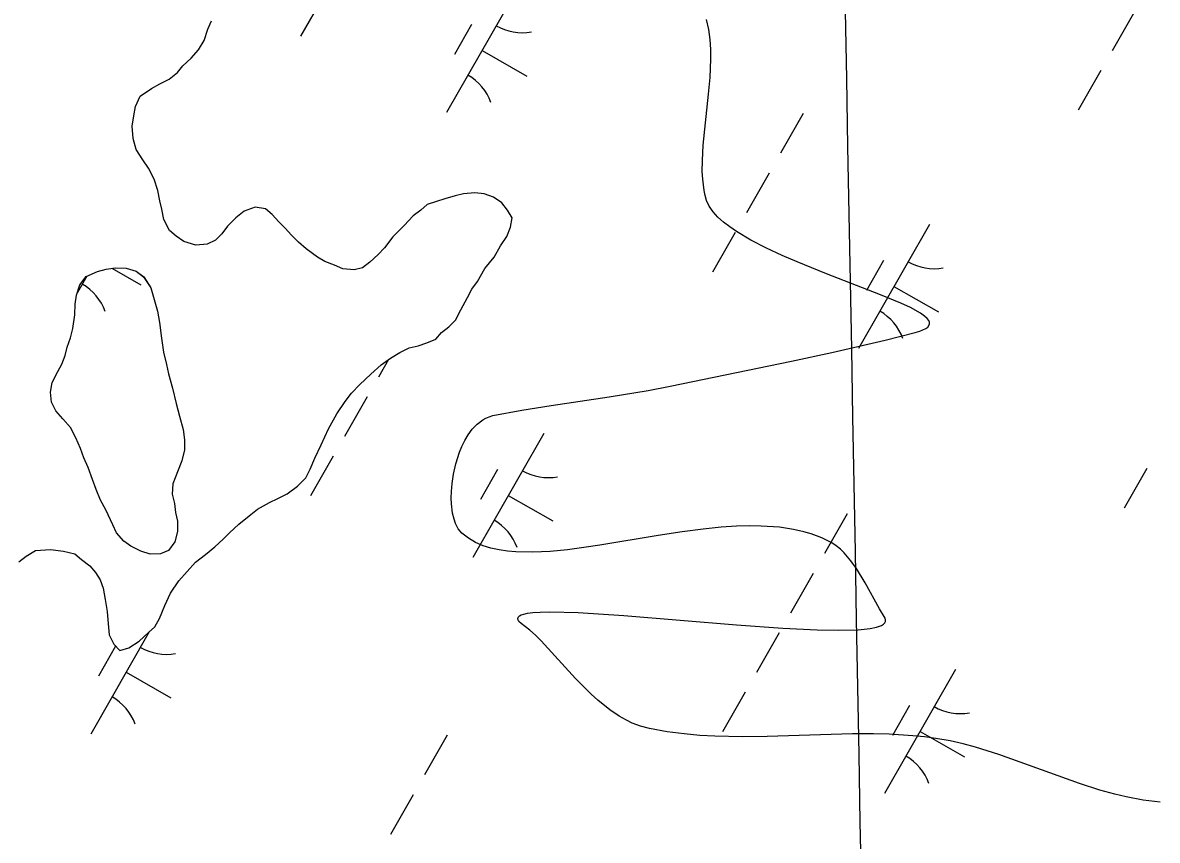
# Model space of a CAD drawing. Extents: x 3930721 to 3950824, y 220441 to 242861.
# Drawn here: x 3945758.1 to 3946155.7, y 231775.8 to 232062.2 of the extents above; entities that cross this region are included whole.
import ezdxf

# ---------------------------------------------------------------- set-up
doc = ezdxf.new("R2010")
doc.units = 0
for name, color, linetype in [('V-GRID-MAJR', 7, 'Continuous'), ('V-SITE-VEGE', 7, 'Continuous'), ('V-TOPO-SHOR', 7, 'Continuous'), ('V-WETL-SWMP', 7, 'Continuous')]:
    doc.layers.add(name, color=color, linetype=linetype)

msp = doc.modelspace()

# ---------------------------------------------------------------- linework, layer by layer
at = {"layer": 'V-GRID-MAJR'}
msp.add_spline([(3946094.66, 229416.34), (3946078.33, 230314.51), (3945968.14, 236374.43), (3945944.62, 237667.83)], degree=3, dxfattribs=at)
at = {"layer": 'V-SITE-VEGE'}
for p, q in [((3945998.62, 232059.79), (3945997.81, 232063.32)), ((3945999.08, 232056.28), (3945998.62, 232059.79)), ((3945999.29, 232052.83), (3945999.08, 232056.28)), ((3945999.32, 232049.49), (3945999.29, 232052.83)), ((3945999.02, 232042.99), (3945999.32, 232049.49)), ((3945998.5, 232037.16), (3945999.02, 232042.99)), ((3945996.62, 232019.37), (3945998.5, 232037.16)), ((3945996.31, 232013.97), (3945996.62, 232019.37)), ((3945996.29, 232010.12), (3945996.31, 232013.97)), ((3945996.43, 232007.36), (3945996.29, 232010.12)), ((3945996.92, 232003.48), (3945996.43, 232007.36)), ((3945997.31, 232001.66), (3945996.92, 232003.48)), ((3945997.81, 231999.94), (3945997.31, 232001.66)), ((3945998.74, 231997.91), (3945997.81, 231999.94)), ((3946000.08, 231995.98), (3945998.74, 231997.91)), ((3946001.76, 231994.13), (3946000.08, 231995.98)), ((3946003.72, 231992.36), (3946001.76, 231994.13)), ((3946005.91, 231990.67), (3946003.72, 231992.36)), ((3946008.27, 231989.06), (3946005.91, 231990.67)), ((3946013.35, 231986.04), (3946008.27, 231989.06)), ((3946018.76, 231983.25), (3946013.35, 231986.04)), ((3946024.22, 231980.7), (3946018.76, 231983.25)), ((3946029.57, 231978.39), (3946024.22, 231980.7)), ((3946039.85, 231974.24), (3946029.57, 231978.39)), ((3946058.79, 231966.92), (3946039.85, 231974.24)), ((3946065.89, 231963.96), (3946058.79, 231966.92)), ((3946069.23, 231962.4), (3946065.89, 231963.96)), ((3946072.71, 231960.48), (3946069.23, 231962.4)), ((3946074.17, 231959.45), (3946072.71, 231960.48)), ((3946075.11, 231958.59), (3946074.17, 231959.45)), ((3946075.65, 231957.87), (3946075.11, 231958.59)), ((3946075.9, 231957.27), (3946075.65, 231957.87)), ((3946075.94, 231956.76), (3946075.9, 231957.27)), ((3946060.33, 231951.04), (3946070.88, 231953.68)), ((3946070.88, 231953.68), (3946072.56, 231954.18)), ((3946072.56, 231954.18), (3946074.59, 231955.08)), ((3946074.59, 231955.08), (3946075.29, 231955.6)), ((3946075.29, 231955.6), (3946075.83, 231956.32)), ((3946075.83, 231956.32), (3946075.94, 231956.76)), ((3946041.69, 231946.69), (3946060.33, 231951.04)), ((3946027.58, 231943.61), (3946041.69, 231946.69)), ((3945985.02, 231934.84), (3946027.58, 231943.61)), ((3945963.67, 231931.17), (3945977.27, 231933.37)), ((3945977.27, 231933.37), (3945985.02, 231934.84)), ((3945943.26, 231928.15), (3945963.67, 231931.17)), ((3945922.92, 231924.56), (3945933.07, 231926.49)), ((3945933.07, 231926.49), (3945943.26, 231928.15)), ((3945915.67, 231919.8), (3945917.37, 231921.59)), ((3945917.37, 231921.59), (3945919.35, 231923.11)), ((3945919.35, 231923.11), (3945920.45, 231923.71)), ((3945920.45, 231923.71), (3945921.64, 231924.2)), ((3945921.64, 231924.2), (3945922.92, 231924.56)), ((3945913.02, 231915.82), (3945914.23, 231917.86)), ((3945914.23, 231917.86), (3945915.67, 231919.8)), ((3945911.17, 231911.72), (3945912.01, 231913.76)), ((3945912.01, 231913.76), (3945913.02, 231915.82)), ((3945909.87, 231907.69), (3945911.17, 231911.72)), ((3945909.05, 231904.04), (3945909.87, 231907.69)), ((3945908.58, 231900.82), (3945909.05, 231904.04)), ((3945908.3, 231895.7), (3945908.35, 231898.05)), ((3945908.35, 231898.05), (3945908.58, 231900.82)), ((3945908.37, 231893.71), (3945908.3, 231895.7)), ((3945908.76, 231890.46), (3945908.37, 231893.71)), ((3945909.27, 231888.27), (3945908.76, 231890.46)), ((3945909.77, 231886.8), (3945909.27, 231888.27)), ((3945910.74, 231884.91), (3945909.77, 231886.8)), ((3946002.87, 231885.45), (3945996.54, 231884.81)), ((3946008.31, 231885.81), (3946002.87, 231885.45)), ((3946012.98, 231885.94), (3946008.31, 231885.81)), ((3946016.97, 231885.89), (3946012.98, 231885.94)), ((3946023.31, 231885.45), (3946016.97, 231885.89)), ((3946028.27, 231884.71), (3946023.31, 231885.45)), ((3945911.96, 231883.45), (3945910.74, 231884.91)), ((3945914.29, 231881.62), (3945911.96, 231883.45)), ((3945916.79, 231880.16), (3945914.29, 231881.62)), ((3945980.78, 231882.55), (3945960.4, 231879.15)), ((3945989.21, 231883.85), (3945980.78, 231882.55)), ((3945996.54, 231884.81), (3945989.21, 231883.85)), ((3946031.84, 231883.9), (3946028.27, 231884.71)), ((3946034.43, 231883.14), (3946031.84, 231883.9)), ((3946038.14, 231881.75), (3946034.43, 231883.14)), ((3946041.65, 231880.02), (3946038.14, 231881.75)), ((3945919.45, 231879.01), (3945916.79, 231880.16)), ((3945922.21, 231878.15), (3945919.45, 231879.01)), ((3945925.06, 231877.51), (3945922.21, 231878.15)), ((3945927.98, 231877.08), (3945925.06, 231877.51)), ((3945949, 231877.57), (3945943.02, 231877)), ((3945954.81, 231878.32), (3945949, 231877.57)), ((3945960.4, 231879.15), (3945954.81, 231878.32)), ((3946043.23, 231878.98), (3946041.65, 231880.02)), ((3946044.67, 231877.79), (3946043.23, 231878.98)), ((3946045.99, 231876.49), (3946044.67, 231877.79)), ((3945930.95, 231876.81), (3945927.98, 231877.08)), ((3945936.94, 231876.7), (3945930.95, 231876.81)), ((3945943.02, 231877), (3945936.94, 231876.7)), ((3946048.35, 231873.71), (3946045.99, 231876.49)), ((3946050.3, 231870.99), (3946048.35, 231873.71)), ((3946053.4, 231865.97), (3946050.3, 231870.99)), ((3946058.35, 231856.87), (3946053.4, 231865.97)), ((3945931.6, 231853.51), (3945931.86, 231854.14)), ((3945931.72, 231852.96), (3945931.6, 231853.51)), ((3945931.86, 231854.14), (3945932.22, 231854.45)), ((3945932.22, 231854.45), (3945932.81, 231854.77)), ((3945932.81, 231854.77), (3945933.72, 231855.07)), ((3945933.72, 231855.07), (3945935.04, 231855.36)), ((3945935.04, 231855.36), (3945936.9, 231855.6)), ((3945936.9, 231855.6), (3945939.47, 231855.77)), ((3945939.47, 231855.77), (3945942.79, 231855.85)), ((3945942.79, 231855.85), (3945952.77, 231855.6)), ((3945952.77, 231855.6), (3945968.77, 231854.59)), ((3945968.77, 231854.59), (3946008.31, 231851.33)), ((3946060.34, 231853.62), (3946058.35, 231856.87)), ((3946060.51, 231853), (3946060.34, 231853.62)), ((3945932.01, 231852.51), (3945931.72, 231852.96)), ((3945932.75, 231851.75), (3945932.01, 231852.51)), ((3945935.88, 231849.37), (3945932.75, 231851.75)), ((3946008.31, 231851.33), (3946024.49, 231850.17)), ((3946024.49, 231850.17), (3946036.52, 231849.56)), ((3946036.52, 231849.56), (3946044.1, 231849.41)), ((3946044.1, 231849.41), (3946050.88, 231849.59)), ((3946050.88, 231849.59), (3946055.12, 231850.02)), ((3946055.12, 231850.02), (3946057.39, 231850.48)), ((3946057.39, 231850.48), (3946059.12, 231851.11)), ((3946059.12, 231851.11), (3946059.75, 231851.5)), ((3946059.75, 231851.5), (3946060.2, 231851.94)), ((3946060.2, 231851.94), (3946060.46, 231852.44)), ((3946060.46, 231852.44), (3946060.51, 231853)), ((3945937.84, 231847.62), (3945935.88, 231849.37)), ((3945939.77, 231845.72), (3945937.84, 231847.62)), ((3945951.89, 231832.52), (3945939.77, 231845.72)), ((3945957.33, 231827.05), (3945951.89, 231832.52)), ((3945959.67, 231824.95), (3945957.33, 231827.05)), ((3945963.9, 231821.54), (3945959.67, 231824.95)), ((3945967.19, 231819.3), (3945963.9, 231821.54)), ((3945969.73, 231817.85), (3945967.19, 231819.3)), ((3945971.68, 231816.9), (3945969.73, 231817.85)), ((3945974.66, 231815.74), (3945971.68, 231816.9)), ((3945977.72, 231814.92), (3945974.66, 231815.74)), ((3945983.98, 231813.81), (3945977.72, 231814.92)), ((3945989.88, 231813.05), (3945983.98, 231813.81)), ((3945995.42, 231812.57), (3945989.88, 231813.05)), ((3946000.63, 231812.27), (3945995.42, 231812.57)), ((3946010.42, 231812.08), (3946000.63, 231812.27)), ((3946019, 231812.19), (3946010.42, 231812.08)), ((3946048.89, 231813.09), (3946019, 231812.19)), ((3946056.29, 231813.1), (3946048.89, 231813.09)), ((3946061.81, 231812.96), (3946056.29, 231813.1)), ((3946070.04, 231812.45), (3946061.81, 231812.96)), ((3946074.12, 231812.03), (3946070.04, 231812.45)), ((3946078.18, 231811.49), (3946074.12, 231812.03)), ((3946083.12, 231810.61), (3946078.18, 231811.49)), ((3946087.75, 231809.56), (3946083.12, 231810.61)), ((3946092.08, 231808.4), (3946087.75, 231809.56)), ((3946100.19, 231805.86), (3946092.08, 231808.4)), ((3946128.49, 231795.68), (3946100.19, 231805.86)), ((3946135.55, 231793.42), (3946128.49, 231795.68)), ((3946140.85, 231791.95), (3946135.55, 231793.42)), ((3946144.81, 231791.01), (3946140.85, 231791.95)), ((3946150.77, 231789.9), (3946144.81, 231791.01)), ((3946156.73, 231789.22), (3946150.77, 231789.9))]:
    msp.add_line(p, q, dxfattribs=at)
at = {"layer": 'V-TOPO-SHOR'}
for points in [[(3945917.48, 231971.52), (3945920.06, 231976.13), (3945923.29, 231980.09), (3945925.54, 231984.04), (3945927.8, 231987.34), (3945929.07, 231990.62), (3945929.7, 231993.9), (3945928.03, 231996.51), (3945926.04, 231999.11), (3945923.08, 232001.04), (3945919.79, 232002.32), (3945916.51, 232002.61), (3945912.59, 232002.24), (3945909.65, 232001.56), (3945906.06, 232000.54), (3945903.12, 231999.53), (3945899.86, 231998.51), (3945897.58, 231996.52), (3945894.98, 231994.54), (3945891.75, 231991.23), (3945887.86, 231987.26), (3945884.95, 231983.3), (3945882.68, 231980.99), (3945879.76, 231978.34), (3945877.16, 231976.35), (3945874.23, 231975.66), (3945870.29, 231975.95), (3945867.33, 231977.23), (3945864.05, 231978.51), (3945861.41, 231980.12), (3945857.45, 231983.02), (3945854.81, 231985.29), (3945852.17, 231987.88), (3945850.18, 231990.15), (3945847.87, 231992.42), (3945845.55, 231995.02), (3945843.23, 231996.96), (3945839.63, 231997.58), (3945835.71, 231996.23), (3945832.79, 231993.91), (3945829.87, 231990.93), (3945827.94, 231988.29), (3945825.67, 231985.98), (3945822.73, 231984.64), (3945818.81, 231984.27), (3945814.54, 231985.54), (3945811.9, 231987.47), (3945809.59, 231989.42), (3945807.58, 231993.32), (3945806.9, 231996.92), (3945806.21, 231999.86), (3945805.52, 232003.45), (3945804.17, 232007.36), (3945802.17, 232011.27), (3945800.17, 232014.2), (3945797.85, 232017.78), (3945796.82, 232021.7), (3945796.45, 232025.95), (3945797.07, 232029.56), (3945797.69, 232032.84), (3945799.29, 232036.45), (3945803.19, 232039.11), (3945806.12, 232040.78), (3945809.38, 232042.45), (3945812.3, 232044.77), (3945814.25, 232047.08), (3945817.16, 232049.73), (3945819.75, 232052.7), (3945821.68, 232056), (3945822.95, 232059.94), (3945824.23, 232062.9)], [(3945787.24, 231891.56), (3945785.41, 231894.98), (3945783.9, 231898.73), (3945782.55, 231902.15), (3945781.04, 231906.39), (3945779.53, 231909.81), (3945778.35, 231913.08), (3945776.67, 231916.82), (3945774.84, 231920.4), (3945772.19, 231923.49), (3945769.7, 231926.25), (3945768.2, 231929.34), (3945767.84, 231932.77), (3945768.46, 231936.22), (3945770.38, 231940.01), (3945771.83, 231942.64), (3945772.95, 231945.6), (3945773.73, 231948.55), (3945774.85, 231951.84), (3945775.63, 231955.12), (3945776.4, 231959.87), (3945776.53, 231963.64), (3945776.99, 231966.75), (3945778.1, 231970.37), (3945780.36, 231973.34), (3945784.27, 231975.01), (3945787.37, 231975.86), (3945790.64, 231976.39), (3945794.41, 231976.26), (3945797.86, 231975.15), (3945800.5, 231973.21), (3945802.99, 231969.31), (3945804.18, 231965.23), (3945805.37, 231961.15), (3945806.06, 231957.23), (3945806.77, 231951.67), (3945807.47, 231946.77), (3945808.5, 231942.52), (3945809.19, 231939.25), (3945810.55, 231934.19), (3945811.91, 231928.8), (3945813.1, 231924.4), (3945814.3, 231919.66), (3945814.82, 231916.06), (3945814.86, 231912.63), (3945813.92, 231908.69), (3945812.32, 231904.91), (3945810.72, 231900.64), (3945810.43, 231897.03), (3945811.28, 231893.77), (3945811.64, 231890.66), (3945812.33, 231887.55), (3945812.37, 231883.96), (3945811.42, 231880.34), (3945809.16, 231877.38), (3945806.39, 231876.2), (3945802.79, 231876), (3945799.5, 231877.11), (3945796.05, 231878.88), (3945793.58, 231880.65), (3945790.92, 231883.57), (3945789.75, 231886.35), (3945787.24, 231891.56)], [(3945756.75, 231873.31), (3945759.34, 231875.3), (3945762.6, 231877.3), (3945767.83, 231877.68), (3945772.42, 231877.07), (3945776.36, 231876.13), (3945778.67, 231874.19), (3945781.64, 231871.93), (3945783.63, 231869.65), (3945785.29, 231867.05), (3945786.3, 231864.12), (3945787, 231860.19), (3945787.7, 231855.94), (3945788.06, 231851.69), (3945788.43, 231847.77), (3945790.1, 231844.51), (3945792.09, 231842.24), (3945795.35, 231843.26), (3945798.93, 231845.58), (3945802.18, 231848.56), (3945804.45, 231850.55), (3945806.05, 231853.51), (3945807.97, 231858.11), (3945809.89, 231862.39), (3945812.79, 231866.68), (3945815.71, 231869.98), (3945818.62, 231873.28), (3945822.2, 231875.94), (3945825.44, 231878.59), (3945828.36, 231881.24), (3945830.63, 231883.55), (3945833.88, 231886.53), (3945837.45, 231889.52), (3945840.37, 231891.84), (3945844.6, 231894.17), (3945847.54, 231895.51), (3945850.79, 231897.18), (3945854.37, 231899.83), (3945857.28, 231902.81), (3945858.89, 231905.77), (3945860.49, 231909.72), (3945862.73, 231914.33), (3945865.29, 231919.92), (3945868.19, 231925.18), (3945871.09, 231929.47), (3945873.35, 231932.44), (3945876.27, 231935.42), (3945880.16, 231939.06), (3945883.73, 231942.37), (3945886.98, 231944.69), (3945890.23, 231946.69), (3945893.49, 231948.36), (3945896.76, 231949.05), (3945899.69, 231950.06), (3945902.95, 231951.4), (3945904.89, 231953.71), (3945907.49, 231955.7), (3945909.76, 231958.02), (3945911.69, 231961.64), (3945913.94, 231965.92), (3945915.54, 231968.88), (3945917.48, 231971.52)]]:
    msp.add_lwpolyline(points, dxfattribs=at)
at = {"layer": 'V-WETL-SWMP'}
for p, q in [((3945931.54, 232074.18), (3945906.69, 232030.79)), ((3945863.42, 232071.37), (3945855.46, 232057.49)), ((3946147.92, 232066.25), (3946139.97, 232052.37)), ((3945822.95, 232059.94), (3945824.23, 232062.9)), ((3945915.4, 232061.53), (3945909.44, 232051.12)), ((3945821.68, 232056), (3945822.95, 232059.94)), ((3945817.16, 232049.73), (3945819.75, 232052.7)), ((3945819.75, 232052.7), (3945821.68, 232056)), ((3945919.11, 232052.49), (3945934.73, 232043.54)), ((3945814.24, 232047.08), (3945817.16, 232049.73)), ((3945809.38, 232042.45), (3945812.3, 232044.77)), ((3945812.3, 232044.77), (3945814.24, 232047.08)), ((3946135.99, 232045.43), (3946128.04, 232031.54)), ((3945803.19, 232039.11), (3945806.12, 232040.78)), ((3945806.12, 232040.78), (3945809.38, 232042.45)), ((3945797.69, 232032.84), (3945799.29, 232036.45)), ((3945799.29, 232036.45), (3945803.19, 232039.11)), ((3945797.07, 232029.56), (3945797.69, 232032.84)), ((3945796.45, 232025.95), (3945797.07, 232029.56)), ((3946031.61, 232030.36), (3946023.66, 232016.47)), ((3945796.82, 232021.7), (3945796.45, 232025.95)), ((3945797.84, 232017.78), (3945796.82, 232021.7)), ((3945800.17, 232014.2), (3945797.84, 232017.78)), ((3945802.17, 232011.27), (3945800.17, 232014.2)), ((3945804.17, 232007.37), (3945802.17, 232011.27)), ((3946019.69, 232009.53), (3946011.73, 231995.65)), ((3945805.52, 232003.45), (3945804.17, 232007.37)), ((3945806.21, 231999.86), (3945805.52, 232003.45)), ((3945909.65, 232001.56), (3945906.06, 232000.54)), ((3945912.59, 232002.24), (3945909.65, 232001.56)), ((3945916.51, 232002.61), (3945912.59, 232002.24)), ((3945919.79, 232002.32), (3945916.51, 232002.61)), ((3945923.08, 232001.04), (3945919.79, 232002.32)), ((3945926.04, 231999.11), (3945923.08, 232001.04)), ((3945806.89, 231996.92), (3945806.21, 231999.86)), ((3945807.58, 231993.32), (3945806.89, 231996.92)), ((3945839.63, 231997.58), (3945835.71, 231996.23)), ((3945843.23, 231996.96), (3945839.63, 231997.58)), ((3945845.55, 231995.02), (3945843.23, 231996.96)), ((3945899.86, 231998.51), (3945897.58, 231996.53)), ((3945903.12, 231999.53), (3945899.86, 231998.51)), ((3945906.06, 232000.54), (3945903.12, 231999.53)), ((3945928.03, 231996.51), (3945926.04, 231999.11)), ((3945809.59, 231989.41), (3945807.58, 231993.32)), ((3945832.79, 231993.91), (3945829.87, 231990.93)), ((3945835.71, 231996.23), (3945832.79, 231993.91)), ((3945847.86, 231992.42), (3945845.55, 231995.02)), ((3945894.99, 231994.54), (3945891.75, 231991.23)), ((3945897.58, 231996.53), (3945894.99, 231994.54)), ((3945929.7, 231993.9), (3945928.03, 231996.51)), ((3945929.08, 231990.62), (3945929.7, 231993.9)), ((3945811.9, 231987.47), (3945809.59, 231989.41)), ((3945829.87, 231990.93), (3945827.94, 231988.29)), ((3945850.18, 231990.15), (3945847.86, 231992.42)), ((3945852.17, 231987.88), (3945850.18, 231990.15)), ((3945891.75, 231991.23), (3945887.86, 231987.26)), ((3945927.8, 231987.34), (3945929.08, 231990.62)), ((3946007.76, 231988.7), (3945999.81, 231974.82)), ((3946075.88, 231991.52), (3946051.03, 231948.13)), ((3945814.54, 231985.54), (3945811.9, 231987.47)), ((3945818.81, 231984.27), (3945814.54, 231985.54)), ((3945825.67, 231985.98), (3945822.73, 231984.64)), ((3945827.94, 231988.29), (3945825.67, 231985.98)), ((3945854.81, 231985.29), (3945852.17, 231987.88)), ((3945857.45, 231983.02), (3945854.81, 231985.29)), ((3945887.86, 231987.26), (3945884.95, 231983.3)), ((3945925.54, 231984.04), (3945927.8, 231987.34)), ((3945822.73, 231984.64), (3945818.81, 231984.27)), ((3945861.41, 231980.12), (3945857.45, 231983.02)), ((3945882.68, 231980.99), (3945879.76, 231978.34)), ((3945884.95, 231983.3), (3945882.68, 231980.99)), ((3945923.29, 231980.09), (3945925.54, 231984.04)), ((3945864.05, 231978.51), (3945861.41, 231980.12)), ((3945867.33, 231977.23), (3945864.05, 231978.51)), ((3945870.29, 231975.95), (3945867.33, 231977.23)), ((3945879.76, 231978.34), (3945877.16, 231976.35)), ((3945920.05, 231976.13), (3945923.29, 231980.09)), ((3946059.74, 231978.86), (3946053.78, 231968.45)), ((3945780.57, 231973.43), (3945777.26, 231967.65)), ((3945789.33, 231976.18), (3945799.54, 231970.33)), ((3945874.22, 231975.66), (3945870.29, 231975.95)), ((3945877.16, 231976.35), (3945874.22, 231975.66)), ((3945917.48, 231971.52), (3945920.05, 231976.13)), ((3945913.94, 231965.92), (3945915.54, 231968.88)), ((3945915.54, 231968.88), (3945917.48, 231971.52)), ((3946063.46, 231969.82), (3946079.08, 231960.88)), ((3945911.69, 231961.64), (3945913.94, 231965.92)), ((3945909.76, 231958.02), (3945911.69, 231961.64)), ((3945907.49, 231955.7), (3945909.76, 231958.02)), ((3945902.95, 231951.4), (3945904.89, 231953.71)), ((3945904.89, 231953.71), (3945907.49, 231955.7)), ((3945893.49, 231948.36), (3945896.76, 231949.05)), ((3945896.76, 231949.05), (3945899.69, 231950.06)), ((3945899.69, 231950.06), (3945902.95, 231951.4)), ((3945886.98, 231944.69), (3945890.23, 231946.69)), ((3945890.23, 231946.69), (3945893.49, 231948.36)), ((3945880.16, 231939.06), (3945883.73, 231942.37)), ((3945886.36, 231944.25), (3945882.84, 231938.09)), ((3945883.73, 231942.37), (3945886.98, 231944.69)), ((3945876.27, 231935.42), (3945880.16, 231939.06)), ((3945873.35, 231932.44), (3945876.27, 231935.42)), ((3945868.19, 231925.18), (3945871.09, 231929.47)), ((3945878.86, 231931.15), (3945870.91, 231917.27)), ((3945871.09, 231929.47), (3945873.35, 231932.44)), ((3945865.29, 231919.92), (3945868.19, 231925.18)), ((3945862.73, 231914.33), (3945865.29, 231919.92)), ((3945940.69, 231918.31), (3945915.84, 231874.92)), ((3945860.49, 231909.72), (3945862.73, 231914.33)), ((3945858.89, 231905.77), (3945860.49, 231909.72)), ((3945866.93, 231910.33), (3945858.98, 231896.44)), ((3945857.28, 231902.81), (3945858.89, 231905.77)), ((3945924.55, 231905.65), (3945918.59, 231895.24)), ((3946152.1, 231906.04), (3946144.15, 231892.15)), ((3945854.37, 231899.83), (3945857.28, 231902.81)), ((3945850.79, 231897.18), (3945854.37, 231899.83)), ((3945840.37, 231891.84), (3945844.6, 231894.17)), ((3945844.6, 231894.17), (3945847.54, 231895.51)), ((3945847.54, 231895.51), (3945850.79, 231897.18)), ((3945928.26, 231896.61), (3945943.88, 231887.67)), ((3945833.88, 231886.53), (3945837.45, 231889.52)), ((3945837.45, 231889.52), (3945840.37, 231891.84)), ((3946047.06, 231890.14), (3946039.11, 231876.25)), ((3945830.63, 231883.55), (3945833.88, 231886.53)), ((3945828.36, 231881.24), (3945830.63, 231883.55)), ((3945762.6, 231877.3), (3945767.83, 231877.68)), ((3945767.83, 231877.68), (3945772.42, 231877.07)), ((3945822.2, 231875.94), (3945825.44, 231878.59)), ((3945825.44, 231878.59), (3945828.36, 231881.24)), ((3945756.75, 231873.31), (3945759.34, 231875.3)), ((3945759.34, 231875.3), (3945762.6, 231877.3)), ((3945772.42, 231877.07), (3945776.36, 231876.13)), ((3945776.36, 231876.13), (3945778.67, 231874.19)), ((3945778.67, 231874.19), (3945781.64, 231871.93)), ((3945818.62, 231873.28), (3945822.2, 231875.94)), ((3945781.64, 231871.93), (3945783.63, 231869.65)), ((3945783.63, 231869.65), (3945785.29, 231867.05)), ((3945812.8, 231866.68), (3945815.71, 231869.98)), ((3945815.71, 231869.98), (3945818.62, 231873.28)), ((3945785.29, 231867.05), (3945786.3, 231864.12)), ((3945809.89, 231862.39), (3945812.8, 231866.68)), ((3946035.13, 231869.31), (3946027.18, 231855.43)), ((3945786.3, 231864.12), (3945787, 231860.19)), ((3945807.97, 231858.11), (3945809.89, 231862.39)), ((3945787, 231860.19), (3945787.7, 231855.95)), ((3945806.05, 231853.51), (3945807.97, 231858.11)), ((3945787.7, 231855.95), (3945788.07, 231851.69)), ((3945804.45, 231850.55), (3945806.05, 231853.51)), ((3945788.07, 231851.69), (3945788.43, 231847.77)), ((3945802.18, 231848.56), (3945804.45, 231850.55)), ((3945802.47, 231848.82), (3945781.97, 231813.03)), ((3945788.43, 231847.77), (3945790.1, 231844.51)), ((3945795.35, 231843.25), (3945798.93, 231845.58)), ((3945798.93, 231845.58), (3945802.18, 231848.56)), ((3946023.2, 231848.49), (3946015.25, 231834.6)), ((3945790.68, 231843.76), (3945784.72, 231833.35)), ((3945790.1, 231844.51), (3945792.09, 231842.24)), ((3945792.09, 231842.24), (3945795.35, 231843.25)), ((3945794.4, 231834.72), (3945810.02, 231825.77)), ((3946085.03, 231835.64), (3946060.18, 231792.25)), ((3946011.27, 231827.66), (3946003.32, 231813.78)), ((3946068.89, 231822.99), (3946062.93, 231812.57)), ((3946072.6, 231813.94), (3946088.22, 231805)), ((3945906.89, 231812.59), (3945898.94, 231798.7)), ((3945894.97, 231791.76), (3945887.02, 231777.88))]:
    msp.add_line(p, q, dxfattribs=at)
msp.add_lwpolyline([(3945789.75, 231886.35), (3945787.24, 231891.56), (3945785.41, 231894.98), (3945783.9, 231898.73), (3945782.55, 231902.15), (3945781.04, 231906.39), (3945779.53, 231909.81), (3945778.35, 231913.08), (3945776.68, 231916.82), (3945774.84, 231920.41), (3945772.19, 231923.49), (3945769.7, 231926.25), (3945768.2, 231929.34), (3945767.84, 231932.78), (3945768.46, 231936.22), (3945770.38, 231940), (3945771.83, 231942.64), (3945772.95, 231945.6), (3945773.73, 231948.55), (3945774.85, 231951.84), (3945775.63, 231955.12), (3945776.4, 231959.87), (3945776.53, 231963.64), (3945776.99, 231966.75), (3945778.1, 231970.37), (3945780.36, 231973.34), (3945784.27, 231975.01), (3945787.37, 231975.86), (3945790.64, 231976.39), (3945794.41, 231976.26), (3945797.86, 231975.15), (3945800.49, 231973.21), (3945802.99, 231969.31), (3945804.18, 231965.23), (3945805.36, 231961.15), (3945806.06, 231957.23), (3945806.77, 231951.67), (3945807.47, 231946.76), (3945808.5, 231942.52), (3945809.19, 231939.25), (3945810.55, 231934.19), (3945811.91, 231928.8), (3945813.1, 231924.4), (3945814.3, 231919.66), (3945814.82, 231916.06), (3945814.86, 231912.63), (3945813.92, 231908.69), (3945812.32, 231904.91), (3945810.72, 231900.64), (3945810.43, 231897.03), (3945811.28, 231893.77), (3945811.64, 231890.66), (3945812.33, 231887.55), (3945812.37, 231883.95), (3945811.42, 231880.34), (3945809.16, 231877.37), (3945806.39, 231876.2), (3945802.79, 231876), (3945799.5, 231877.11), (3945796.05, 231878.88), (3945793.57, 231880.65), (3945790.93, 231883.57)], close=True, dxfattribs=at)
for centre, start, end in [((3945933.05, 232076.34), 239.4279, 280.9715), ((3945905.59, 232028.4), 19.4279, 60.9715), ((3946077.39, 231993.67), 239.4279, 280.9715), ((3945770.4, 231955.19), 19.4279, 60.9715), ((3946049.93, 231945.74), 19.4279, 60.9715), ((3945942.2, 231920.46), 239.4279, 280.9715), ((3945914.74, 231872.52), 19.4279, 60.9715), ((3945808.33, 231858.57), 239.4279, 280.9715), ((3945780.87, 231810.63), 19.4279, 60.9715), ((3946086.54, 231837.8), 239.4279, 280.9715), ((3946059.08, 231789.86), 19.4279, 60.9715)]:
    msp.add_arc(centre, 17.62, start, end, dxfattribs=at)

doc.saveas('drawing.dxf')
